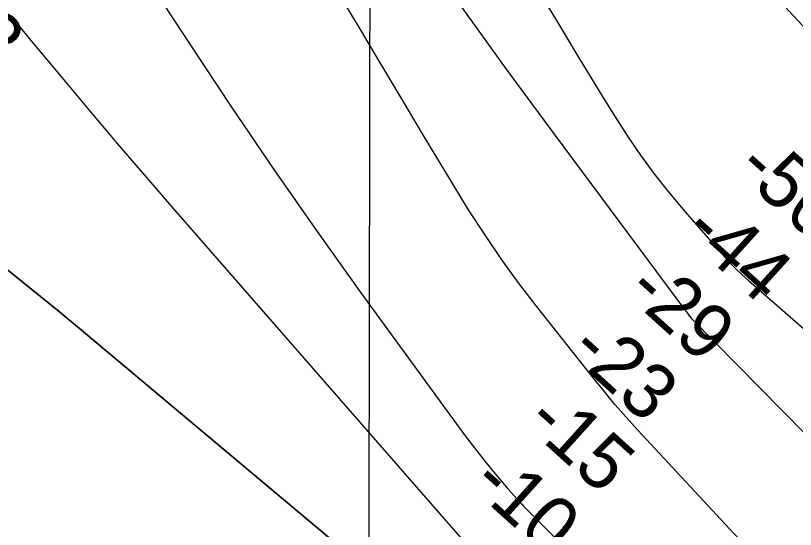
# Model space of a CAD drawing. Extents: x 3192986 to 3230865, y 867483 to 892886.
# Drawn here: x 3217672 to 3218620, y 874998 to 875622 of the extents above; entities that cross this region are included whole.
import ezdxf

# ---------------------------------------------------------------- set-up
doc = ezdxf.new("R2010")
doc.units = 0
for name, color, linetype in [('V-GRID-MAJR', 7, 'Continuous'), ('V-RIVR-RANG', 7, 'Continuous'), ('V-TOPO-DPTH', 7, 'Continuous'), ('V-TOPO-MAJR', 7, 'Continuous'), ('V-TOPO-MINR', 7, 'Continuous')]:
    doc.layers.add(name, color=color, linetype=linetype)

msp = doc.modelspace()

# ---------------------------------------------------------------- linework, layer by layer
at = {"layer": 'V-GRID-MAJR'}
msp.add_spline([(3218098.305, 872881.337), (3218108.882, 878940.914), (3218119.463, 885003.5750000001), (3218130.045, 891066.2810000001), (3218130.0500000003, 891069.3200000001)], degree=3, dxfattribs=at)
at = {"layer": 'V-TOPO-DPTH'}
for points in [[(3217783.7895875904, 875740.3870237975), (3217883.945883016, 875587.0662734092), (3217934.650060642, 875510.7001517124), (3217986.106089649, 875434.8523407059), (3218038.689895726, 875359.7819957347), (3218092.0255531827, 875285.2299614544), (3218185.6931065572, 875156.3487540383), (3218196.6572384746, 875141.3721614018), (3218207.690167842, 875126.4467939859), (3218218.826293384, 875111.5982644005), (3218230.0312163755, 875096.8009600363), (3218235.6938874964, 875089.3764061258), (3218244.248621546, 875078.4371355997), (3218252.9758452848, 875067.6407827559), (3218261.9618035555, 875057.0588064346), (3218271.120251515, 875046.6197477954), (3218285.176147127, 875030.9843266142), (3218287.4550696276, 875028.4881801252), (3218289.7591510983, 875026.0158444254), (3218292.1009710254, 875023.5792249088), (3218294.4679499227, 875021.1664161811), (3218880.726487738, 874432.6761281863)], [(3217783.7895875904, 875740.3870237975), (3217883.945883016, 875587.0662734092), (3217934.650060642, 875510.7001517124), (3217986.106089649, 875434.8523407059), (3218038.689895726, 875359.7819957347), (3218092.0255531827, 875285.2299614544), (3218185.6931065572, 875156.3487540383), (3218196.6572384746, 875141.3721614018), (3218207.690167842, 875126.4467939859), (3218218.826293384, 875111.5982644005), (3218230.0312163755, 875096.8009600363), (3218235.6938874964, 875089.3764061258), (3218244.248621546, 875078.4371355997), (3218252.9758452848, 875067.6407827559), (3218261.9618035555, 875057.0588064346), (3218271.120251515, 875046.6197477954), (3218285.176147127, 875030.9843266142), (3218287.4550696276, 875028.4881801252), (3218289.7591510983, 875026.0158444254), (3218292.1009710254, 875023.5792249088), (3218294.4679499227, 875021.1664161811), (3218880.726487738, 874432.6761281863)], [(3218610.958108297, 874922.7897051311), (3218540.4601697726, 874998.0260345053), (3218428.2578090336, 875118.8214820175), (3218414.3733136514, 875134.1314588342), (3218400.7381445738, 875149.6552180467), (3218387.476964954, 875165.4996508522), (3218374.465111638, 875181.5578660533), (3218305.466751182, 875268.8172725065), (3218283.6797138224, 875297.343218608), (3218262.5499672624, 875326.3315578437), (3218242.4061568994, 875356.0134867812), (3218222.9196373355, 875386.1578088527), (3218204.0369394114, 875416.7162812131), (3218185.300308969, 875447.3633403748), (3218166.7827797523, 875478.143279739), (3218148.4113180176, 875509.0118059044), (3218138.3341162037, 875526.0822097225), (3218114.970028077, 875565.5143836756), (3218091.521156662, 875604.8958894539), (3218067.9451103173, 875644.2013929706)], [(3218610.958108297, 874922.7897051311), (3218540.4601697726, 874998.0260345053), (3218428.2578090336, 875118.8214820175), (3218414.3733136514, 875134.1314588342), (3218400.7381445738, 875149.6552180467), (3218387.476964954, 875165.4996508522), (3218374.465111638, 875181.5578660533), (3218305.466751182, 875268.8172725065), (3218283.6797138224, 875297.343218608), (3218262.5499672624, 875326.3315578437), (3218242.4061568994, 875356.0134867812), (3218222.9196373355, 875386.1578088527), (3218204.0369394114, 875416.7162812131), (3218185.300308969, 875447.3633403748), (3218166.7827797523, 875478.143279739), (3218148.4113180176, 875509.0118059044), (3218138.3341162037, 875526.0822097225), (3218114.970028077, 875565.5143836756), (3218091.521156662, 875604.8958894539), (3218067.9451103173, 875644.2013929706)], [(3218211.3112525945, 875636.1849943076), (3218268.6988563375, 875556.7162176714), (3218326.7796008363, 875477.7411511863), (3218486.5383797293, 875263.4474867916), (3218487.2707903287, 875262.4599137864), (3218488.7240276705, 875260.4762812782), (3218490.180867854, 875258.4694122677), (3218491.629291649, 875256.5347612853), (3218493.281109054, 875254.4013625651), (3218494.5021567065, 875253.0090022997), (3219097.1117672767, 874642.0459707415)], [(3218211.3112525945, 875636.1849943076), (3218268.6988563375, 875556.7162176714), (3218326.7796008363, 875477.7411511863), (3218486.5383797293, 875263.4474867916), (3218487.2707903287, 875262.4599137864), (3218488.7240276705, 875260.4762812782), (3218490.180867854, 875258.4694122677), (3218491.629291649, 875256.5347612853), (3218493.281109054, 875254.4013625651), (3218494.5021567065, 875253.0090022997), (3219097.1117672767, 874642.0459707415)], [(3218067.85682775, 874975.3303451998), (3217754.726090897, 875237.8404329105), (3217723.4941419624, 875263.7132881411), (3217692.0634113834, 875289.3393969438), (3217660.334508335, 875314.5953861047)], [(3218067.85682775, 874975.3303451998), (3217754.726090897, 875237.8404329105), (3217723.4941419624, 875263.7132881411), (3217692.0634113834, 875289.3393969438), (3217660.334508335, 875314.5953861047)]]:
    msp.add_lwpolyline(points, dxfattribs=at)
at = {"layer": 'V-TOPO-MAJR'}
msp.add_lwpolyline([(3218299.7367442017, 875665.4298787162), (3218328.5534215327, 875617.9676571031), (3218356.7592356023, 875570.6213453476), (3218371.221192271, 875546.6709721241), (3218385.871646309, 875522.8380229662), (3218400.8048464, 875499.1812099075), (3218415.9265438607, 875475.6418209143), (3218431.669424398, 875452.5541348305), (3218448.0492657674, 875429.9491921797), (3218465.3845483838, 875408.0683646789), (3218483.356791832, 875386.6702806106), (3218533.9750495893, 875328.9676887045), (3218540.8920811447, 875321.3930533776), (3218548.001637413, 875314.0113956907), (3218555.399980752, 875306.9192044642), (3218562.9908488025, 875300.0199908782), (3218658.0969577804, 875216.9850089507)], dxfattribs=at)
at = {"layer": 'V-TOPO-MINR'}
for points in [[(3218111.782664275, 876245.9630366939), (3218112.205901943, 876241.2525087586), (3218147.551980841, 876183.6203590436), (3218157.726697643, 876167.5543241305), (3218168.2030060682, 876151.6937968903), (3218179.131701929, 876136.1415311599), (3218190.361989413, 876120.7947731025), (3218257.4524212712, 876031.8301623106), (3218303.3365543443, 875972.8945096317), (3218350.394116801, 875914.9420135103), (3218399.2118233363, 875858.4642522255), (3218449.202959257, 875802.9696474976), (3218682.8514028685, 875551.489862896), (3218703.094726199, 875530.538194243), (3218723.8587212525, 875510.1376034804), (3218745.4037238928, 875490.5636295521), (3218767.4693982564, 875471.5407335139), (3219067.527897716, 875222.915050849), (3219130.992128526, 875171.7587354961), (3219195.340412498, 875121.7727633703), (3219261.014776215, 875073.5423060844), (3219327.573193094, 875026.4821920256), (3219429.205070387, 874956.6626581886)], [(3217783.7895875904, 875740.3870237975), (3217883.945883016, 875587.0662734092), (3217934.650060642, 875510.7001517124), (3217986.106089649, 875434.8523407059), (3218038.689895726, 875359.7819957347), (3218092.0255531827, 875285.2299614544), (3218185.6931065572, 875156.3487540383), (3218196.6572384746, 875141.3721614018), (3218207.690167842, 875126.4467939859), (3218218.826293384, 875111.5982644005), (3218230.0312163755, 875096.8009600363), (3218235.6938874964, 875089.3764061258), (3218244.248621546, 875078.4371355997), (3218252.9758452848, 875067.6407827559), (3218261.9618035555, 875057.0588064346), (3218271.120251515, 875046.6197477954), (3218285.176147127, 875030.9843266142), (3218287.4550696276, 875028.4881801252), (3218289.7591510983, 875026.0158444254), (3218292.1009710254, 875023.5792249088), (3218294.4679499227, 875021.1664161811), (3218880.726487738, 874432.6761281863)], [(3218610.958108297, 874922.7897051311), (3218540.4601697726, 874998.0260345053), (3218428.2578090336, 875118.8214820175), (3218414.3733136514, 875134.1314588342), (3218400.7381445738, 875149.6552180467), (3218387.476964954, 875165.4996508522), (3218374.465111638, 875181.5578660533), (3218305.466751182, 875268.8172725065), (3218283.6797138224, 875297.343218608), (3218262.5499672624, 875326.3315578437), (3218242.4061568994, 875356.0134867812), (3218222.9196373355, 875386.1578088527), (3218204.0369394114, 875416.7162812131), (3218185.300308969, 875447.3633403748), (3218166.7827797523, 875478.143279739), (3218148.4113180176, 875509.0118059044), (3218138.3341162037, 875526.0822097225), (3218114.970028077, 875565.5143836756), (3218091.521156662, 875604.8958894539), (3218067.9451103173, 875644.2013929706)], [(3218211.3112525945, 875636.1849943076), (3218268.6988563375, 875556.7162176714), (3218326.7796008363, 875477.7411511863), (3218486.5383797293, 875263.4474867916), (3218487.2707903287, 875262.4599137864), (3218488.7240276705, 875260.4762812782), (3218490.180867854, 875258.4694122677), (3218491.629291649, 875256.5347612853), (3218493.281109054, 875254.4013625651), (3218494.5021567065, 875253.0090022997), (3219097.1117672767, 874642.0459707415)], [(3217668.0656080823, 875619.1240120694), (3217678.5552748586, 875606.7431951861), (3217688.9784595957, 875594.3055881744), (3217733.001741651, 875541.34088058), (3217765.5284445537, 875502.4991042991), (3217798.2441187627, 875463.8183526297), (3217831.2432499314, 875425.3791378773), (3217864.4313524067, 875387.1009477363), (3218204.18010847, 874998.1423436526), (3218219.285051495, 874981.1815281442), (3218234.6029664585, 874964.4191226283), (3218250.2403393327, 874947.9543320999), (3218266.090684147, 874931.6879515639), (3218282.173261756, 874915.644610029), (3218298.3523102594, 874899.7000549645), (3218314.676065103, 874883.9036796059), (3218331.0962908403, 874868.2060907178), (3218875.2794212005, 874352.699709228), (3218887.803461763, 874340.8098126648), (3218900.310239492, 874328.9018245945), (3218912.7911229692, 874316.9666992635), (3218925.254743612, 874305.0134824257), (3219415.8341574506, 873833.5001356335)], [(3217660.334508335, 875314.5953861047), (3217692.0634113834, 875289.3393969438), (3217723.4941419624, 875263.7132881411), (3217754.726090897, 875237.8404329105), (3218067.85682775, 874975.3303451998)]]:
    msp.add_lwpolyline(points, dxfattribs=at)

# ---------------------------------------------------------------- texts
at = {"layer": 'V-RIVR-RANG'}
for s, height, rotation, p in [('-3', 67.00000000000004, 316.72166666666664, (3217584.838135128, 875607.1937489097)), ('-50', 67.00000000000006, 317.9121944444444, (3218545.232957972, 875432.8686682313)), ('-44', 67.00000000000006, 317.9121944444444, (3218480.827091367, 875356.2909713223)), ('-29', 67.00000000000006, 317.9121944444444, (3218411.7229579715, 875283.9556682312)), ('-23', 67.00000000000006, 317.9121944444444, (3218342.4232564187, 875211.7979989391)), ('-15', 67.00000000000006, 317.9121944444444, (3218289.3712678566, 875124.9646745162)), ('-10', 67.00000000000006, 317.9121944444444, (3218223.2035321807, 875049.9782674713))]:
    msp.add_text(s, height=height, rotation=rotation, dxfattribs=at).set_placement(p)

doc.saveas('drawing.dxf')
